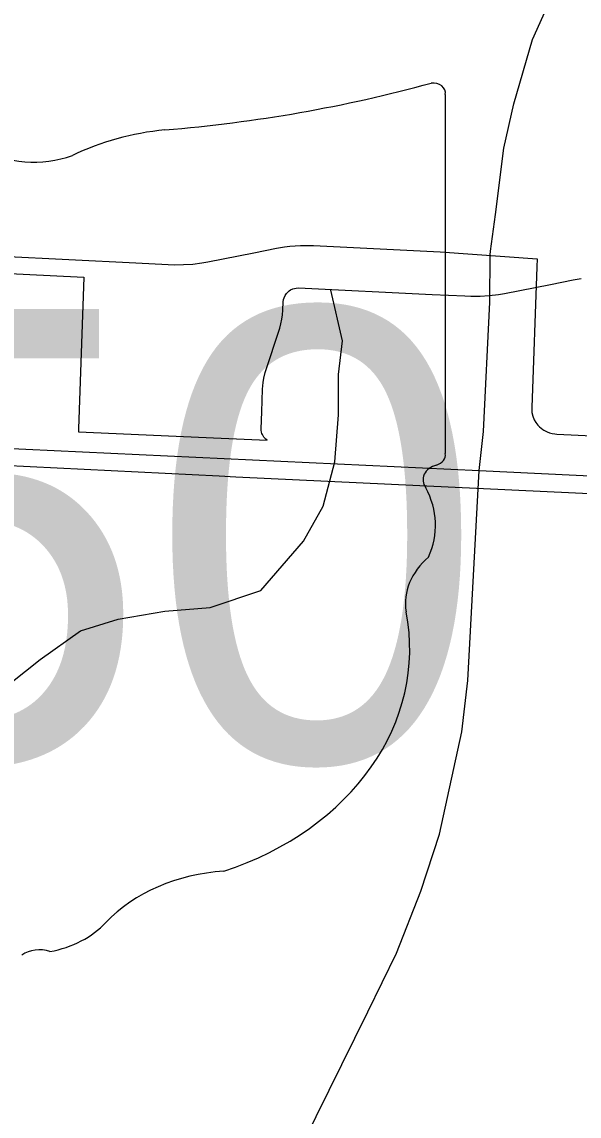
# Model space of a CAD drawing. Extents: x -38.2 to 41.9, y -4 to 24.9.
# Drawn here: x 6.191 to 6.3536, y 17.5036 to 17.8228 of the extents above; entities that cross this region are included whole.
import ezdxf

# ---------------------------------------------------------------- set-up
doc = ezdxf.new("R2010")
doc.units = 0
for name, color, linetype in [('Default', 7, 'Continuous'), ('GM_X_County_Road', 7, 'Continuous'), ('GM_X_Interchange_Ramps', 7, 'Continuous'), ('GM_X_Minor_River', 7, 'Continuous'), ('GM_X_State_Route', 7, 'Continuous'), ('GM_X_State_Shield', 7, 'Continuous')]:
    doc.layers.add(name, color=color, linetype=linetype)

msp = doc.modelspace()

# ---------------------------------------------------------------- linework, layer by layer
at = {"layer": 'Default'}
msp.add_lwpolyline([(6.18523, 17.75439), (6.22426, 17.75247), (6.23375, 17.752), (6.23554, 17.75194), (6.23822, 17.75197), (6.2409, 17.75214), (6.24356, 17.75245), (6.24532, 17.75274), (6.25869, 17.7554), (6.26534, 17.75672), (6.26768, 17.75712), (6.2692, 17.75731), (6.27073, 17.75745), (6.27227, 17.75754), (6.2738, 17.75757), (6.27611, 17.75752), (6.313, 17.7557), (6.34137, 17.75368), (6.34124, 17.75136), (6.33973, 17.71031), (6.33973, 17.70942), (6.3398, 17.70886), (6.34006, 17.70777), (6.34049, 17.70673), (6.34096, 17.70592), (6.34153, 17.70517), (6.34205, 17.70462), (6.34248, 17.70425), (6.34293, 17.70391), (6.34326, 17.7037), (6.34425, 17.70316), (6.34496, 17.70289), (6.3457, 17.70269), (6.34646, 17.70257), (6.34702, 17.70252), (6.38021, 17.70094)], dxfattribs=at)
at = {"layer": 'GM_X_County_Road'}
msp.add_line((6.32775, 17.7559), (6.32913, 17.7666), dxfattribs=at)
for points in [[(6.32913, 17.7666), (6.33163, 17.78588), (6.33453, 17.79884), (6.33997, 17.81761), (6.34835, 17.83627), (6.3546, 17.84835), (6.35913, 17.85604)], [(6.32442, 17.69189), (6.32563, 17.70328), (6.3275, 17.74099), (6.32761, 17.75483), (6.32775, 17.7559)], [(6.16176, 17.75063), (6.20721, 17.74839), (6.20911, 17.7483), (6.2076, 17.70409), (6.20757, 17.70315), (6.24919, 17.70133), (6.26259, 17.70075), (6.26215, 17.70109), (6.26186, 17.70137), (6.26161, 17.70168), (6.26138, 17.70201), (6.2612, 17.70237), (6.26105, 17.70274), (6.26094, 17.70312), (6.26085, 17.70371), (6.26084, 17.70411), (6.26101, 17.70905), (6.26123, 17.71566), (6.2614, 17.7176), (6.26162, 17.71889), (6.26203, 17.72047), (6.26624, 17.73344), (6.2666, 17.73472), (6.26688, 17.73603), (6.26706, 17.73735), (6.26715, 17.73867), (6.26724, 17.74111), (6.26736, 17.74181), (6.2675, 17.74226), (6.26779, 17.74291), (6.26819, 17.7435), (6.26867, 17.74402), (6.26904, 17.74432), (6.26943, 17.74458), (6.27007, 17.74489), (6.27053, 17.74504), (6.27099, 17.74514), (6.2717, 17.7452), (6.31074, 17.74328), (6.32023, 17.74281), (6.32202, 17.74275), (6.3247, 17.74278), (6.32737, 17.74295), (6.33003, 17.74326), (6.33179, 17.74355), (6.34517, 17.74621), (6.35181, 17.74753), (6.35416, 17.74793)], [(6.25266, 17.38627), (6.25205, 17.39928), (6.25218, 17.41636), (6.25285, 17.42619), (6.25463, 17.43869), (6.2583, 17.45571), (6.26194, 17.46813), (6.26586, 17.47906), (6.27308, 17.49584), (6.29189, 17.534), (6.30032, 17.55114), (6.30735, 17.56923), (6.31286, 17.58585), (6.31933, 17.61572), (6.32109, 17.63065), (6.32442, 17.69189)]]:
    msp.add_lwpolyline(points, dxfattribs=at)
at = {"layer": 'GM_X_Interchange_Ramps'}
msp.add_line((6.25349, 17.6901), (6.41089, 17.6827), dxfattribs=at)
msp.add_lwpolyline([(5.63955, 17.7108), (5.65419, 17.71479), (5.67442, 17.71585), (5.70796, 17.71426), (5.74842, 17.71213), (5.99325, 17.70259), (6.01885, 17.70102), (6.10679, 17.69732), (6.24857, 17.69033), (6.25349, 17.6901)], dxfattribs=at)
at = {"layer": 'GM_X_Minor_River'}
msp.add_lwpolyline([(6.1839, 17.62696), (6.19639, 17.63681), (6.20811, 17.64516), (6.21909, 17.64857), (6.23271, 17.65084), (6.24596, 17.65197), (6.26072, 17.6569), (6.2732, 17.67131), (6.27887, 17.68155), (6.28227, 17.69445), (6.2834, 17.70811), (6.2834, 17.71987), (6.28452, 17.72973), (6.28111, 17.74453)], dxfattribs=at)
at = {"layer": 'GM_X_State_Route'}
for p, q in [((6.16701, 17.69929), (6.32442, 17.69189)), ((6.32442, 17.69189), (6.42077, 17.68736))]:
    msp.add_line(p, q, dxfattribs=at)
at = {"layer": 'GM_X_State_Shield'}
for p, q in [((6.31456, 17.69687), (6.31456, 17.80155)), ((6.31453, 17.69689), (6.31456, 17.69687))]:
    msp.add_line(p, q, dxfattribs=at)
for centre, major_axis, start_param, end_param in [((6.19716, 18.06942), (0.34952, 0), 4.814394, 5.042369), ((6.3109, 17.80199), (0.00367, 0), 6.141152, 7.989035), ((6.24174, 17.73547), (0.07032, 0), 1.699011, 2.107814), ((6.19454, 17.80321), (0.02672, 0), 4.081561, 5.145723), ((6.31064, 17.69646), (0.00393, 0), 5.05454, 6.418171), ((6.31371, 17.68918), (0.00568, 0), 1.883978, 3.671073), ((6.27759, 17.67595), (0.03409, 0), 5.934695, 6.695948), ((6.3277, 17.65306), (0.0248, 0), 2.387724, 3.262537), ((6.21674, 17.63974), (0.08742, 0), 5.101752, 6.440018), ((6.2536, 17.53685), (0.04788, 0), 1.647645, 2.488434), ((6.19293, 17.57363), (0.02824, 0), 4.937069, 5.64225), ((6.19614, 17.54612), (0.00752, 0), 1.147584, 2.315152)]:
    msp.add_ellipse(centre, major_axis=major_axis, ratio=0.8, start_param=start_param, end_param=end_param, dxfattribs=at)

# ---------------------------------------------------------------- texts
msp.add_text('750', height=0.131836, dxfattribs=at).set_placement((6.03192, 17.60714))

doc.saveas('drawing.dxf')
